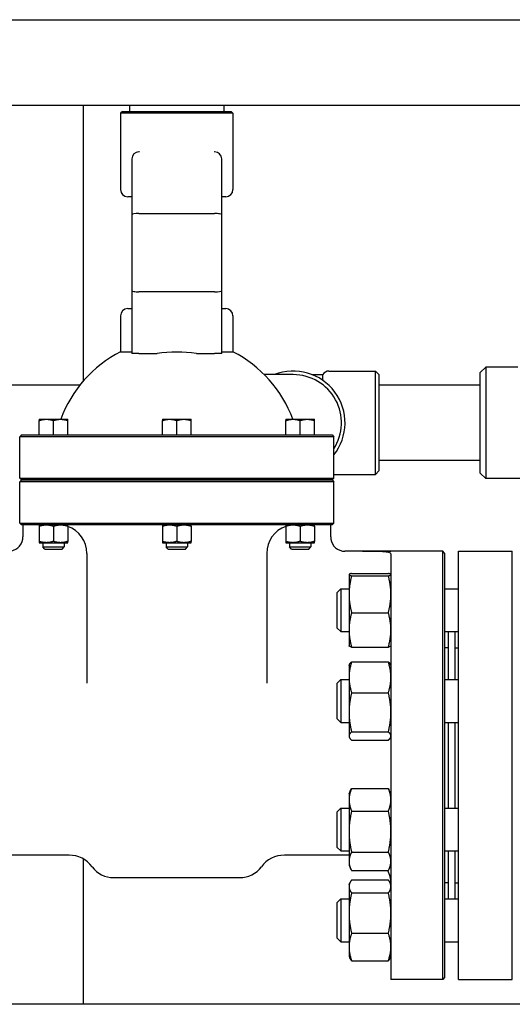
# Model space of a CAD drawing. Header units: inches. Extents: x 24 to 1128, y -58 to 748.
# Tile 563 of 656: x 947 to 955, y 289 to 307. Entities that reach past the tile are written whole.
import ezdxf

# ---------------------------------------------------------------- set-up
doc = ezdxf.new("R2010")
doc.units = ezdxf.units.IN
doc.header["$LTSCALE"] = 32
doc.header["$MEASUREMENT"] = 0
doc.layers.add('Visible (ANSI)', color=7, linetype='Continuous', lineweight=30)

msp = doc.modelspace()

# ---------------------------------------------------------------- linework, layer by layer
at = {"layer": 'Visible (ANSI)'}
for p, q in [((905.73584, 306.60867), (983.48584, 306.60867)), ((905.73584, 305.10867), (982.73584, 305.10867)), ((947.81584, 300.28083), (947.81584, 305.10867)), ((948.49784, 305.00286), (948.46659, 304.97161)), ((948.49784, 305.00286), (950.40384, 305.00286)), ((948.62407, 305.10867), (948.62407, 305.00286)), ((950.27761, 305.10867), (950.27761, 305.00286)), ((950.40384, 305.00286), (950.43509, 304.97161)), ((950.43509, 304.97161), (948.46659, 304.97161)), ((948.46659, 304.97161), (948.46659, 303.6318)), ((950.43509, 304.97161), (950.43509, 303.6318)), ((948.7979, 304.2942), (948.78844, 304.2942)), ((950.11324, 304.2942), (950.10377, 304.2942)), ((948.66344, 304.1692), (948.66344, 303.19048)), ((950.23824, 303.19048), (950.23824, 304.1692)), ((948.66344, 303.5068), (948.59159, 303.5068)), ((950.31009, 303.5068), (950.23824, 303.5068)), ((948.66344, 303.19048), (948.66344, 301.86249)), ((948.78844, 303.21252), (950.11324, 303.21252)), ((950.23824, 301.86249), (950.23824, 303.19048)), ((948.66344, 301.86249), (948.66344, 300.75877)), ((950.11324, 301.84045), (948.78844, 301.84045)), ((950.23824, 300.75877), (950.23824, 301.86249)), ((948.59159, 301.54617), (948.66344, 301.54617)), ((950.23824, 301.54617), (950.31009, 301.54617)), ((948.46659, 301.42117), (948.46659, 300.78986)), ((950.43509, 301.42117), (950.43509, 300.78986)), ((948.46659, 300.78986), (948.66344, 300.78986)), ((948.78844, 300.75877), (948.66344, 300.75877)), ((948.78844, 300.75877), (949.10591, 300.75877)), ((949.79577, 300.75877), (950.11324, 300.75877)), ((950.23824, 300.75877), (950.11324, 300.75877)), ((950.23824, 300.78986), (950.43509, 300.78986)), ((954.76584, 300.42617), (954.85959, 300.51992)), ((954.85959, 300.51992), (954.85959, 298.57242)), ((955.42099, 300.51992), (954.85959, 300.51992)), ((951.49084, 300.38992), (950.98432, 300.38992)), ((951.82156, 300.38992), (952.00759, 300.38992)), ((952.00759, 300.29934), (952.00759, 300.38992)), ((952.11584, 300.45242), (952.92834, 300.45242)), ((952.92834, 298.63992), (952.92834, 300.45242)), ((952.99084, 300.38992), (952.92834, 300.45242)), ((952.99084, 300.38992), (952.99084, 298.70242)), ((954.76584, 298.66617), (954.76584, 300.42617)), ((947.75191, 300.20367), (939.06584, 300.20367)), ((954.76584, 300.20367), (952.99084, 300.20367)), ((947.04139, 299.60857), (947.16639, 299.60857)), ((947.04139, 299.33357), (947.04139, 299.58624)), ((947.16639, 299.60857), (947.41639, 299.60857)), ((947.29139, 299.33357), (947.29139, 299.58624)), ((947.41639, 299.60857), (947.54139, 299.60857)), ((947.54139, 299.33357), (947.54139, 299.58624)), ((949.20084, 299.60857), (949.32584, 299.60857)), ((949.20084, 299.33357), (949.20084, 299.58624)), ((949.32584, 299.60857), (949.57584, 299.60857)), ((949.45084, 299.33357), (949.45084, 299.58624)), ((949.57584, 299.60857), (949.70084, 299.60857)), ((949.70084, 299.33357), (949.70084, 299.58624)), ((951.36029, 299.60857), (951.48529, 299.60857)), ((951.36029, 299.33357), (951.36029, 299.58624)), ((951.48529, 299.60857), (951.73529, 299.60857)), ((951.61029, 299.33357), (951.61029, 299.58624)), ((951.73529, 299.60857), (951.86029, 299.60857)), ((951.86029, 299.33357), (951.86029, 299.58624)), ((946.73209, 299.33357), (946.70084, 299.30232)), ((946.76406, 299.30232), (946.70084, 299.30232)), ((946.70084, 298.57742), (946.70084, 299.30232)), ((946.73209, 299.33357), (946.79518, 299.33357)), ((948.31346, 299.30232), (946.76406, 299.30232)), ((946.79518, 299.33357), (948.31663, 299.33357)), ((950.58821, 299.30232), (948.31346, 299.30232)), ((948.31663, 299.33357), (950.58505, 299.33357)), ((950.58505, 299.33357), (952.1065, 299.33357)), ((952.13762, 299.30232), (950.58821, 299.30232)), ((952.1065, 299.33357), (952.16959, 299.33357)), ((952.20084, 299.30232), (952.13762, 299.30232)), ((952.16959, 299.33357), (952.20084, 299.30232)), ((952.20084, 298.57742), (952.20084, 299.30232)), ((954.76584, 298.88867), (952.99084, 298.88867)), ((952.20084, 298.63992), (952.92834, 298.63992)), ((952.99084, 298.70242), (952.92834, 298.63992)), ((954.76584, 298.66617), (954.85959, 298.57242)), ((946.70084, 298.57742), (946.76406, 298.57742)), ((946.73209, 298.54617), (946.70084, 298.57742)), ((946.73209, 298.54617), (946.70084, 298.51492)), ((946.76406, 298.51492), (946.70084, 298.51492)), ((946.70084, 297.79002), (946.70084, 298.51492)), ((946.73209, 298.54617), (946.79518, 298.54617)), ((946.79518, 298.54617), (946.73209, 298.54617)), ((946.76406, 298.57742), (948.31346, 298.57742)), ((948.31346, 298.51492), (946.76406, 298.51492)), ((946.79518, 298.54617), (948.31663, 298.54617)), ((948.31663, 298.54617), (946.79518, 298.54617)), ((948.31346, 298.57742), (950.58821, 298.57742)), ((950.58821, 298.51492), (948.31346, 298.51492)), ((948.31663, 298.54617), (950.58505, 298.54617)), ((950.58505, 298.54617), (948.31663, 298.54617)), ((950.58505, 298.54617), (952.1065, 298.54617)), ((952.1065, 298.54617), (950.58505, 298.54617)), ((950.58821, 298.57742), (952.13762, 298.57742)), ((952.13762, 298.51492), (950.58821, 298.51492)), ((952.1065, 298.54617), (952.16959, 298.54617)), ((952.16959, 298.54617), (952.1065, 298.54617)), ((952.13762, 298.57742), (952.20084, 298.57742)), ((952.20084, 298.51492), (952.13762, 298.51492)), ((952.16959, 298.54617), (952.20084, 298.57742)), ((952.16959, 298.54617), (952.20084, 298.51492)), ((952.20084, 297.79002), (952.20084, 298.51492)), ((956.37567, 298.57242), (954.85959, 298.57242)), ((946.70084, 297.79002), (946.76406, 297.79002)), ((946.73209, 297.75877), (946.70084, 297.79002)), ((946.79518, 297.75877), (946.73209, 297.75877)), ((946.75584, 297.75877), (946.75584, 297.54617)), ((946.76406, 297.79002), (948.31346, 297.79002)), ((948.31663, 297.75877), (946.79518, 297.75877)), ((947.04139, 297.73644), (947.04139, 297.4686)), ((947.29139, 297.73644), (947.29139, 297.4686)), ((947.54139, 297.73644), (947.54139, 297.4686)), ((948.31346, 297.79002), (950.58821, 297.79002)), ((950.58505, 297.75877), (948.31663, 297.75877)), ((949.20084, 297.73644), (949.20084, 297.4686)), ((949.45084, 297.73644), (949.45084, 297.4686)), ((949.70084, 297.73644), (949.70084, 297.4686)), ((952.1065, 297.75877), (950.58505, 297.75877)), ((950.58821, 297.79002), (952.13762, 297.79002)), ((951.36029, 297.73644), (951.36029, 297.4686)), ((951.61029, 297.73644), (951.61029, 297.4686)), ((951.86029, 297.73644), (951.86029, 297.4686)), ((952.16959, 297.75877), (952.1065, 297.75877)), ((952.13762, 297.79002), (952.20084, 297.79002)), ((952.14584, 297.54617), (952.14584, 297.75877)), ((952.16959, 297.75877), (952.20084, 297.79002)), ((947.04139, 297.44627), (947.16639, 297.44627)), ((947.10389, 297.44627), (947.10389, 297.37082)), ((947.16639, 297.44627), (947.41639, 297.44627)), ((947.41639, 297.44627), (947.54139, 297.44627)), ((947.47889, 297.44627), (947.47889, 297.37082)), ((949.20084, 297.44627), (949.32584, 297.44627)), ((949.26334, 297.44627), (949.26334, 297.37082)), ((949.32584, 297.44627), (949.57584, 297.44627)), ((949.57584, 297.44627), (949.70084, 297.44627)), ((949.63834, 297.44627), (949.63834, 297.37082)), ((951.36029, 297.44627), (951.48529, 297.44627)), ((951.42279, 297.44627), (951.42279, 297.37082)), ((951.48529, 297.44627), (951.73529, 297.44627)), ((951.73529, 297.44627), (951.86029, 297.44627)), ((951.79779, 297.44627), (951.79779, 297.37082)), ((947.10389, 297.37082), (947.47889, 297.37082)), ((947.14114, 297.33357), (947.10389, 297.37082)), ((947.14114, 297.33357), (947.44164, 297.33357)), ((947.44164, 297.33357), (947.47889, 297.37082)), ((947.87604, 297.25877), (947.87604, 294.98374)), ((949.26334, 297.37082), (949.63834, 297.37082)), ((949.30059, 297.33357), (949.26334, 297.37082)), ((949.30059, 297.33357), (949.60109, 297.33357)), ((949.60109, 297.33357), (949.63834, 297.37082)), ((951.02564, 297.25877), (951.02564, 294.98374)), ((951.42279, 297.37082), (951.79779, 297.37082)), ((951.46004, 297.33357), (951.42279, 297.37082)), ((951.46004, 297.33357), (951.76054, 297.33357)), ((951.76054, 297.33357), (951.79779, 297.37082)), ((953.20084, 297.29617), (952.39584, 297.29617)), ((952.70084, 297.29484), (953.20084, 297.29484)), ((954.10709, 297.29617), (953.20084, 297.29617)), ((953.20084, 297.29484), (953.20084, 297.29617)), ((953.20084, 297.24786), (953.20084, 289.79617)), ((954.10709, 289.79617), (954.10709, 297.29617)), ((954.13834, 297.26492), (954.10709, 297.29617)), ((954.13834, 297.26492), (954.13834, 289.82742)), ((954.38584, 289.79617), (954.38584, 297.29617)), ((954.38584, 297.29617), (955.32584, 297.29617)), ((955.32584, 289.79617), (955.32584, 297.29617)), ((952.46684, 296.88738), (952.46735, 296.88846)), ((952.46684, 296.88738), (952.46684, 296.88629)), ((952.46684, 296.88629), (952.46684, 296.54242)), ((952.51192, 296.90756), (953.15575, 296.90756)), ((953.20084, 296.88738), (953.20033, 296.88846)), ((952.51192, 296.86501), (953.15575, 296.86501)), ((952.26084, 296.57488), (952.32334, 296.63738)), ((952.26084, 295.94988), (952.26084, 296.57488)), ((952.32334, 296.63738), (952.32334, 295.88738)), ((952.32334, 296.63738), (952.46684, 296.63738)), ((952.46684, 296.54242), (952.46684, 295.91851)), ((954.13834, 296.63738), (954.38584, 296.63738)), ((952.51192, 296.21983), (953.15575, 296.21983)), ((952.26084, 295.94988), (952.32334, 295.88738)), ((952.32334, 295.88738), (952.46684, 295.88738)), ((952.46684, 295.91851), (952.46684, 295.63738)), ((954.13834, 295.88738), (954.38584, 295.88738)), ((954.20084, 295.88738), (954.20084, 295.04626)), ((954.32084, 295.88738), (954.32084, 295.04626)), ((952.46684, 295.63738), (952.46735, 295.63629)), ((952.51192, 295.61719), (953.15575, 295.61719)), ((953.20084, 295.63738), (953.20033, 295.63629)), ((954.20084, 295.60617), (954.13834, 295.60617)), ((954.32584, 295.04626), (954.32584, 295.60617)), ((954.32584, 295.60617), (954.38584, 295.60617)), ((952.51192, 295.35613), (953.15575, 295.35613)), ((954.32584, 295.48617), (954.32084, 295.48617)), ((952.46684, 295.29626), (952.47294, 295.30934)), ((952.46684, 295.29626), (952.46684, 295.08638)), ((953.20084, 295.29626), (953.19474, 295.30934)), ((952.26084, 294.98376), (952.32334, 295.04626)), ((952.26084, 294.35876), (952.26084, 294.98376)), ((952.32334, 295.04626), (952.32334, 294.29626)), ((952.32334, 295.04626), (952.46684, 295.04626)), ((952.46684, 295.08638), (952.46684, 294.47418)), ((954.13834, 295.04626), (954.38584, 295.04626)), ((952.51192, 294.81662), (953.15575, 294.81662)), ((952.46684, 294.47418), (952.46684, 294.05907)), ((952.26084, 294.35876), (952.32334, 294.29626)), ((952.32334, 294.29626), (952.46684, 294.29626)), ((954.13834, 294.29626), (954.38584, 294.29626)), ((954.20084, 294.29626), (954.20084, 292.79608)), ((954.32084, 294.29626), (954.32084, 292.79608)), ((954.32584, 292.79608), (954.32584, 294.29626)), ((952.51192, 294.13175), (953.15575, 294.13175)), ((952.46684, 294.05907), (952.46684, 294.04626)), ((952.46684, 294.04626), (952.47294, 294.03318)), ((952.51192, 293.98639), (953.15575, 293.98639)), ((953.20084, 294.04626), (953.19474, 294.03318)), ((952.46684, 293.04608), (952.50139, 293.12019)), ((952.51192, 293.14151), (953.15575, 293.14151)), ((953.20084, 293.04608), (953.16628, 293.12019)), ((952.46684, 293.04608), (952.46684, 292.94298)), ((952.46684, 292.94298), (952.46684, 292.38423)), ((952.26084, 292.73358), (952.32334, 292.79608)), ((952.26084, 292.10858), (952.26084, 292.73358)), ((952.32334, 292.79608), (952.32334, 292.04608)), ((952.32334, 292.79608), (952.46684, 292.79608)), ((952.51192, 292.74445), (953.15575, 292.74445)), ((954.13834, 292.79608), (954.38584, 292.79608)), ((952.46684, 292.38423), (952.46684, 291.86233)), ((952.26084, 292.10858), (952.32334, 292.04608)), ((952.32334, 292.04608), (952.46684, 292.04608)), ((954.13834, 292.04608), (954.38584, 292.04608)), ((954.20084, 292.04608), (954.20084, 291.20496)), ((954.32084, 292.04608), (954.32084, 291.20496)), ((954.32584, 291.48617), (954.32584, 292.04608)), ((947.567, 291.97137), (946.43484, 291.97137)), ((947.81584, 289.35867), (947.81584, 291.90505)), ((952.46684, 291.97137), (951.33467, 291.97137)), ((952.51192, 292.02402), (953.15575, 292.02402)), ((952.46684, 291.86233), (952.46684, 291.79608)), ((952.46684, 291.79608), (952.50139, 291.72197)), ((952.51192, 291.70065), (953.15575, 291.70065)), ((953.20084, 291.79608), (953.16628, 291.72197)), ((948.34848, 291.57767), (950.5532, 291.57767)), ((952.51192, 291.53686), (953.15575, 291.53686)), ((954.32584, 291.60617), (954.32084, 291.60617)), ((952.46684, 291.45496), (952.48251, 291.48856)), ((952.46684, 291.45496), (952.46684, 291.42308)), ((952.46684, 291.42308), (952.46684, 290.95585)), ((953.20084, 291.45496), (953.18517, 291.48856)), ((954.20084, 291.48617), (954.13834, 291.48617)), ((954.32584, 291.48617), (954.38584, 291.48617)), ((952.26084, 291.14246), (952.32334, 291.20496)), ((952.32334, 291.20496), (952.32334, 290.45496)), ((952.32334, 291.20496), (952.46684, 291.20496)), ((952.51192, 291.3093), (953.15575, 291.3093)), ((954.13834, 291.20496), (954.38584, 291.20496)), ((952.26084, 290.51746), (952.26084, 291.14246)), ((952.46684, 290.95585), (952.46684, 290.36273)), ((952.26084, 290.51746), (952.32334, 290.45496)), ((952.51192, 290.6024), (953.15575, 290.6024)), ((952.32334, 290.45496), (952.46684, 290.45496)), ((952.46684, 290.36273), (952.46684, 290.20496)), ((954.13834, 290.45496), (954.38584, 290.45496)), ((952.46684, 290.20496), (952.48251, 290.17137)), ((953.20084, 290.20496), (953.18517, 290.17137)), ((952.51192, 290.12307), (953.15575, 290.12307)), ((954.13834, 289.82742), (954.10709, 289.79617)), ((954.10709, 289.79617), (953.20084, 289.79617)), ((954.38584, 289.79617), (955.32584, 289.79617)), ((982.73584, 289.35867), (905.73584, 289.35867))]:
    msp.add_line(p, q, dxfattribs=at)
for centre, radius, start, end in [((948.78844, 304.1692), 0.125, 90, 180), ((950.11324, 304.1692), 0.125, 0, 90), ((948.59159, 303.6318), 0.125, 180, 270), ((950.31009, 303.6318), 0.125, 270, 0), ((948.59159, 301.42117), 0.125, 90, 180), ((950.31009, 301.42117), 0.125, 0, 90), ((949.45084, 298.86113), 2.16535, 117.035692, 159.807105), ((949.45084, 298.86113), 2.16535, 20.192895, 62.964308), ((951.49084, 299.54617), 0.90625, 321.57739, 111.40335), ((951.49084, 299.54617), 0.84375, 327.296893, 90), ((952.11584, 300.32742), 0.125, 90, 150), ((947.37604, 297.25877), 0.5, 0, 70.688206), ((951.52564, 297.25877), 0.5, 109.311794, 180), ((946.50584, 297.54617), 0.25, 270, 351.395888), ((952.39584, 297.54617), 0.25, 188.604112, 270), ((947.567, 291.47137), 0.5, 36.522734, 90), ((951.33467, 291.47137), 0.5, 90, 143.477266), ((948.34848, 292.05011), 0.47244, 216.522734, 270), ((950.5532, 292.05011), 0.47244, 270, 323.477266), ((952.70084, 291.47137), 0.5, 0, 27.294411)]:
    msp.add_arc(centre, radius, start, end, dxfattribs=at)
for centre, major_axis, ratio, start_param, end_param in [((948.78844, 303.19048), (0.125, 0), 0.17632698, 1.57079633, 3.14159265), ((950.11324, 303.19048), (0.125, 0), 0.17632698, 0, 1.57079633), ((948.78844, 301.86249), (0.125, 0), 0.17632698, 3.14159265, 4.71238898), ((950.11324, 301.86249), (-0.125, 0), 0.17632698, 1.57079633, 3.14159265), ((949.45084, 298.76678), (-2.14771, 0), 0.93969262, 4.55108575, 4.87369221)]:
    msp.add_ellipse(centre, major_axis=major_axis, ratio=ratio, start_param=start_param, end_param=end_param, dxfattribs=at)
for points in [[(952.00759, 300.29934), (952.00759, 300.2968), (952.00713, 300.29422), (952.00619, 300.29162)], [(946.75302, 297.50877), (946.75483, 297.52107), (946.7558, 297.53367), (946.75584, 297.54617)], [(952.14584, 297.54617), (952.14587, 297.53367), (952.14686, 297.52107), (952.14865, 297.50877)]]:
    msp.add_open_spline(points, degree=3, dxfattribs=at)
for points, weights in [([(947.04139, 299.60857), (947.04139, 299.60857), (947.04139, 299.58624)], [1, 1.04314139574, 1.01001874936]), ([(947.04139, 299.58624), (947.10838, 299.60857), (947.16639, 299.60857)], [1.01001874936, 1.04314139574, 1]), ([(947.16639, 299.60857), (947.2244, 299.60857), (947.29139, 299.58624)], [1, 1.04314139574, 1.01001874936]), ([(947.29139, 299.58624), (947.35838, 299.60857), (947.41639, 299.60857)], [1.01001874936, 1.04314139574, 1]), ([(947.41639, 299.60857), (947.4744, 299.60857), (947.54139, 299.58624)], [1, 1.04314139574, 1.01001874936]), ([(947.54139, 299.58624), (947.54139, 299.60857), (947.54139, 299.60857)], [1.01001874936, 1.04314139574, 1]), ([(949.20084, 299.60857), (949.20084, 299.60857), (949.20084, 299.58624)], [1, 1.04314139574, 1.01001874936]), ([(949.20084, 299.58624), (949.26783, 299.60857), (949.32584, 299.60857)], [1.01001874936, 1.04314139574, 1]), ([(949.32584, 299.60857), (949.38385, 299.60857), (949.45084, 299.58624)], [1, 1.04314139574, 1.01001874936]), ([(949.45084, 299.58624), (949.51783, 299.60857), (949.57584, 299.60857)], [1.01001874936, 1.04314139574, 1]), ([(949.57584, 299.60857), (949.63385, 299.60857), (949.70084, 299.58624)], [1, 1.04314139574, 1.01001874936]), ([(949.70084, 299.58624), (949.70084, 299.60857), (949.70084, 299.60857)], [1.01001874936, 1.04314139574, 1]), ([(951.36029, 299.60857), (951.36029, 299.60857), (951.36029, 299.58624)], [1, 1.04314139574, 1.01001874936]), ([(951.36029, 299.58624), (951.42727, 299.60857), (951.48529, 299.60857)], [1.01001874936, 1.04314139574, 1]), ([(951.48529, 299.60857), (951.5433, 299.60857), (951.61029, 299.58624)], [1, 1.04314139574, 1.01001874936]), ([(951.61029, 299.58624), (951.67727, 299.60857), (951.73529, 299.60857)], [1.01001874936, 1.04314139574, 1]), ([(951.73529, 299.60857), (951.7933, 299.60857), (951.86029, 299.58624)], [1, 1.04314139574, 1.01001874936]), ([(951.86029, 299.58624), (951.86029, 299.60857), (951.86029, 299.60857)], [1.01001874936, 1.04314139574, 1]), ([(947.04139, 297.75877), (947.04139, 297.75877), (947.04139, 297.73644)], [1, 1.04314139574, 1.01001874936]), ([(947.04139, 297.73644), (947.10838, 297.75877), (947.16639, 297.75877)], [1.01001874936, 1.04314139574, 1]), ([(947.16639, 297.75877), (947.2244, 297.75877), (947.29139, 297.73644)], [1, 1.04314139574, 1.01001874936]), ([(947.29139, 297.73644), (947.35838, 297.75877), (947.41639, 297.75877)], [1.01001874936, 1.04314139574, 1]), ([(947.41639, 297.75877), (947.4744, 297.75877), (947.54139, 297.73644)], [1, 1.04314139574, 1.01001874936]), ([(947.54139, 297.73644), (947.54139, 297.74768), (947.54139, 297.75316)], [1.01001874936, 1.0264275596, 1.02411989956]), ([(949.20084, 297.75877), (949.20084, 297.75877), (949.20084, 297.73644)], [1, 1.04314139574, 1.01001874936]), ([(949.20084, 297.73644), (949.26783, 297.75877), (949.32584, 297.75877)], [1.01001874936, 1.04314139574, 1]), ([(949.32584, 297.75877), (949.38385, 297.75877), (949.45084, 297.73644)], [1, 1.04314139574, 1.01001874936]), ([(949.45084, 297.73644), (949.51783, 297.75877), (949.57584, 297.75877)], [1.01001874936, 1.04314139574, 1]), ([(949.57584, 297.75877), (949.63385, 297.75877), (949.70084, 297.73644)], [1, 1.04314139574, 1.01001874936]), ([(949.70084, 297.73644), (949.70084, 297.75877), (949.70084, 297.75877)], [1.01001874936, 1.04314139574, 1]), ([(951.36029, 297.73644), (951.42727, 297.75877), (951.48529, 297.75877)], [1.01001874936, 1.04314139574, 1]), ([(951.36029, 297.75316), (951.36029, 297.74768), (951.36029, 297.73644)], [1.02411989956, 1.0264275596, 1.01001874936]), ([(951.48529, 297.75877), (951.5433, 297.75877), (951.61029, 297.73644)], [1, 1.04314139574, 1.01001874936]), ([(951.61029, 297.73644), (951.67727, 297.75877), (951.73529, 297.75877)], [1.01001874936, 1.04314139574, 1]), ([(951.73529, 297.75877), (951.7933, 297.75877), (951.86029, 297.73644)], [1, 1.04314139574, 1.01001874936]), ([(951.86029, 297.73644), (951.86029, 297.75877), (951.86029, 297.75877)], [1.01001874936, 1.04314139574, 1]), ([(947.04139, 297.4686), (947.04139, 297.44627), (947.04139, 297.44627)], [1.01001874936, 1.04314139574, 1]), ([(947.16639, 297.44627), (947.10838, 297.44627), (947.04139, 297.4686)], [1, 1.04314139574, 1.01001874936]), ([(947.29139, 297.4686), (947.2244, 297.44627), (947.16639, 297.44627)], [1.01001874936, 1.04314139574, 1]), ([(947.41639, 297.44627), (947.35838, 297.44627), (947.29139, 297.4686)], [1, 1.04314139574, 1.01001874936]), ([(947.54139, 297.4686), (947.4744, 297.44627), (947.41639, 297.44627)], [1.01001874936, 1.04314139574, 1]), ([(947.54139, 297.44627), (947.54139, 297.44627), (947.54139, 297.4686)], [1, 1.04314139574, 1.01001874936]), ([(949.20084, 297.4686), (949.20084, 297.44627), (949.20084, 297.44627)], [1.01001874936, 1.04314139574, 1]), ([(949.32584, 297.44627), (949.26783, 297.44627), (949.20084, 297.4686)], [1, 1.04314139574, 1.01001874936]), ([(949.45084, 297.4686), (949.38385, 297.44627), (949.32584, 297.44627)], [1.01001874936, 1.04314139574, 1]), ([(949.57584, 297.44627), (949.51783, 297.44627), (949.45084, 297.4686)], [1, 1.04314139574, 1.01001874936]), ([(949.70084, 297.4686), (949.63385, 297.44627), (949.57584, 297.44627)], [1.01001874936, 1.04314139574, 1]), ([(949.70084, 297.44627), (949.70084, 297.44627), (949.70084, 297.4686)], [1, 1.04314139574, 1.01001874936]), ([(951.36029, 297.4686), (951.36029, 297.44627), (951.36029, 297.44627)], [1.01001874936, 1.04314139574, 1]), ([(951.48529, 297.44627), (951.42727, 297.44627), (951.36029, 297.4686)], [1, 1.04314139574, 1.01001874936]), ([(951.61029, 297.4686), (951.5433, 297.44627), (951.48529, 297.44627)], [1.01001874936, 1.04314139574, 1]), ([(951.73529, 297.44627), (951.67727, 297.44627), (951.61029, 297.4686)], [1, 1.04314139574, 1.01001874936]), ([(951.86029, 297.4686), (951.7933, 297.44627), (951.73529, 297.44627)], [1.01001874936, 1.04314139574, 1]), ([(951.86029, 297.44627), (951.86029, 297.44627), (951.86029, 297.4686)], [1, 1.04314139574, 1.01001874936]), ([(952.51192, 296.90756), (952.46684, 296.89616), (952.46684, 296.88629)], [1, 1.0379548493, 1]), ([(952.46684, 296.88629), (952.46684, 296.87641), (952.51192, 296.86501)], [1, 1.0379548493, 1]), ([(953.20084, 296.88629), (953.20084, 296.89616), (953.15575, 296.90756)], [1, 1.0379548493, 1]), ([(953.15575, 296.86501), (953.20084, 296.87641), (953.20084, 296.88629)], [1, 1.0379548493, 1]), ([(952.51192, 296.86501), (952.46684, 296.69214), (952.46684, 296.54242)], [1, 1.0379548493, 1]), ([(953.20084, 296.54242), (953.20084, 296.69214), (953.15575, 296.86501)], [1, 1.0379548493, 1]), ([(952.46684, 296.54242), (952.46684, 296.3927), (952.51192, 296.21983)], [1, 1.0379548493, 1]), ([(953.15575, 296.21983), (953.20084, 296.3927), (953.20084, 296.54242)], [1, 1.0379548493, 1]), ([(952.51192, 296.21983), (952.46684, 296.05835), (952.46684, 295.91851)], [1, 1.0379548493, 1]), ([(953.20084, 295.91851), (953.20084, 296.05835), (953.15575, 296.21983)], [1, 1.0379548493, 1]), ([(952.46684, 295.91851), (952.46684, 295.77866), (952.51192, 295.61719)], [1, 1.0379548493, 1]), ([(953.15575, 295.61719), (953.20084, 295.77866), (953.20084, 295.91851)], [1, 1.0379548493, 1]), ([(952.51192, 295.61719), (952.47148, 295.62741), (952.46735, 295.63629)], [1, 1.03391206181, 1.00722433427]), ([(953.20033, 295.63629), (953.19619, 295.62741), (953.15575, 295.61719)], [1.00722433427, 1.03391206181, 1]), ([(952.51192, 295.35613), (952.46684, 295.21157), (952.46684, 295.08638)], [1, 1.0379548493, 1]), ([(952.47294, 295.30934), (952.48318, 295.33129), (952.51192, 295.35613)], [1.01771443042, 1.02387317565, 1]), ([(953.15575, 295.35613), (953.1845, 295.33129), (953.19474, 295.30934)], [1, 1.02387317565, 1.01771443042]), ([(953.20084, 295.08638), (953.20084, 295.21157), (953.15575, 295.35613)], [1, 1.0379548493, 1]), ([(952.46684, 295.08638), (952.46684, 294.96118), (952.51192, 294.81662)], [1, 1.0379548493, 1]), ([(953.15575, 294.81662), (953.20084, 294.96118), (953.20084, 295.08638)], [1, 1.0379548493, 1]), ([(952.51192, 294.81662), (952.46684, 294.63311), (952.46684, 294.47418)], [1, 1.0379548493, 1]), ([(953.20084, 294.47418), (953.20084, 294.63311), (953.15575, 294.81662)], [1, 1.0379548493, 1]), ([(952.46684, 294.47418), (952.46684, 294.31526), (952.51192, 294.13175)], [1, 1.0379548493, 1]), ([(953.15575, 294.13175), (953.20084, 294.31526), (953.20084, 294.47418)], [1, 1.0379548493, 1]), ([(952.51192, 294.13175), (952.46684, 294.0928), (952.46684, 294.05907)], [1, 1.0379548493, 1]), ([(953.20084, 294.05907), (953.20084, 294.0928), (953.15575, 294.13175)], [1, 1.0379548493, 1]), ([(952.46684, 294.05907), (952.46684, 294.02534), (952.51192, 293.98639)], [1, 1.0379548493, 1]), ([(953.15575, 293.98639), (953.20084, 294.02534), (953.20084, 294.05907)], [1, 1.0379548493, 1]), ([(952.51192, 293.14151), (952.46684, 293.03512), (952.46684, 292.94298)], [1, 1.0379548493, 1]), ([(952.50139, 293.12019), (952.50629, 293.13068), (952.51192, 293.14151)], [1.00807367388, 1.00459253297, 1]), ([(953.15575, 293.14151), (953.16139, 293.13068), (953.16628, 293.12019)], [1, 1.00459253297, 1.00807367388]), ([(953.20084, 292.94298), (953.20084, 293.03512), (953.15575, 293.14151)], [1, 1.0379548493, 1]), ([(952.46684, 292.94298), (952.46684, 292.85084), (952.51192, 292.74445)], [1, 1.0379548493, 1]), ([(953.15575, 292.74445), (953.20084, 292.85084), (953.20084, 292.94298)], [1, 1.0379548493, 1]), ([(952.51192, 292.74445), (952.46684, 292.55141), (952.46684, 292.38423)], [1, 1.0379548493, 1]), ([(953.20084, 292.38423), (953.20084, 292.55141), (953.15575, 292.74445)], [1, 1.0379548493, 1]), ([(952.46684, 292.38423), (952.46684, 292.21705), (952.51192, 292.02402)], [1, 1.0379548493, 1]), ([(953.15575, 292.02402), (953.20084, 292.21705), (953.20084, 292.38423)], [1, 1.0379548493, 1]), ([(952.51192, 292.02402), (952.46684, 291.93737), (952.46684, 291.86233)], [1, 1.0379548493, 1]), ([(953.20084, 291.86233), (953.20084, 291.93737), (953.15575, 292.02402)], [1, 1.0379548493, 1]), ([(952.46684, 291.86233), (952.46684, 291.78729), (952.51192, 291.70065)], [1, 1.0379548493, 1]), ([(953.15575, 291.70065), (953.20084, 291.78729), (953.20084, 291.86233)], [1, 1.0379548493, 1]), ([(952.51192, 291.53686), (952.46684, 291.47589), (952.46684, 291.42308)], [1, 1.0379548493, 1]), ([(953.20084, 291.42308), (953.20084, 291.47589), (953.15575, 291.53686)], [1, 1.0379548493, 1]), ([(952.46684, 291.42308), (952.46684, 291.37027), (952.51192, 291.3093)], [1, 1.0379548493, 1]), ([(953.15575, 291.3093), (953.20084, 291.37027), (953.20084, 291.42308)], [1, 1.0379548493, 1]), ([(952.51192, 291.3093), (952.46684, 291.11989), (952.46684, 290.95585)], [1, 1.0379548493, 1]), ([(953.20084, 290.95585), (953.20084, 291.11989), (953.15575, 291.3093)], [1, 1.0379548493, 1]), ([(952.46684, 290.95585), (952.46684, 290.79181), (952.51192, 290.6024)], [1, 1.0379548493, 1]), ([(953.15575, 290.6024), (953.20084, 290.79181), (953.20084, 290.95585)], [1, 1.0379548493, 1]), ([(952.51192, 290.6024), (952.46684, 290.47396), (952.46684, 290.36273)], [1, 1.0379548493, 1]), ([(953.20084, 290.36273), (953.20084, 290.47396), (953.15575, 290.6024)], [1, 1.0379548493, 1]), ([(952.46684, 290.36273), (952.46684, 290.2515), (952.51192, 290.12307)], [1, 1.0379548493, 1]), ([(953.15575, 290.12307), (953.20084, 290.2515), (953.20084, 290.36273)], [1, 1.0379548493, 1]), ([(952.51192, 290.12307), (952.49325, 290.14832), (952.48251, 290.17137)], [1, 1.01537751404, 1.01829454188]), ([(953.18517, 290.17137), (953.17443, 290.14832), (953.15575, 290.12307)], [1.01829454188, 1.01537751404, 1])]:
    msp.add_rational_spline(points, weights, degree=2, dxfattribs=at)
msp.add_open_spline([(953.20084, 297.24786), (953.20084, 297.25797), (953.18844, 297.26702), (953.13747, 297.28056), (953.0989, 297.28514), (953.00989, 297.29099), (952.9537, 297.29269), (952.83055, 297.29457), (952.76361, 297.29484), (952.70084, 297.29484)], degree=3, knots=[1.93811812, 1.93811812, 1.93811812, 1.93811812, 2.41964166, 2.41964166, 2.90116521, 2.90116521, 3.37944905, 3.37944905, 3.85773289, 3.85773289, 3.85773289, 3.85773289], dxfattribs=at)

doc.saveas('drawing.dxf')
